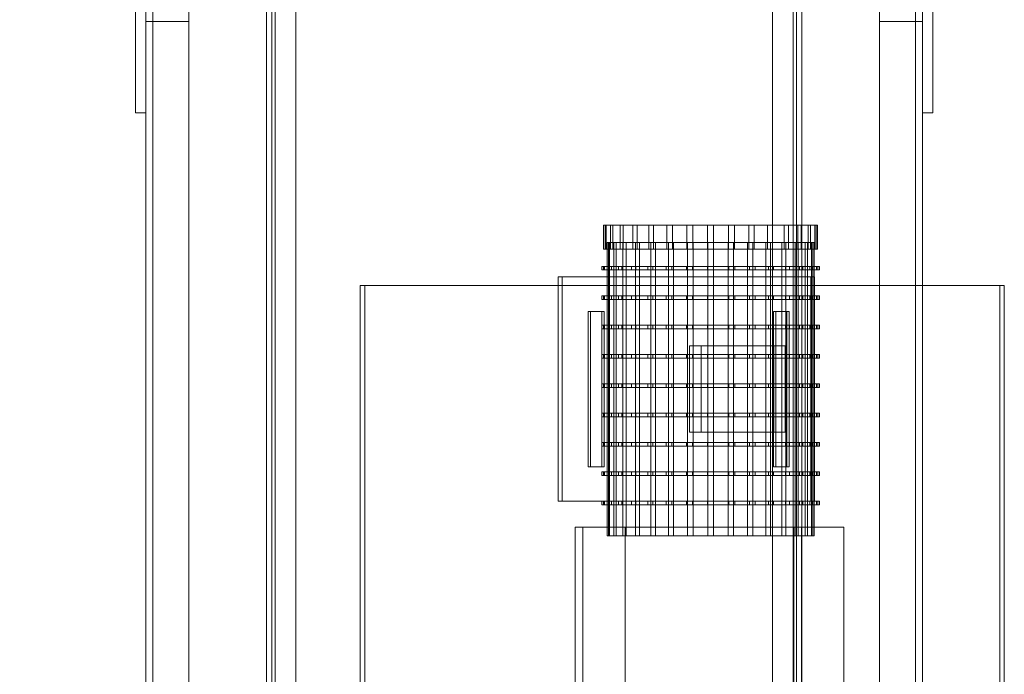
# Model space of a CAD drawing. Header units: millimetres. Extents: x -3490 to 61924, y -72580 to 6847.
# Tile 505 of 656: x 18422 to 18992, y -20380 to -20001. Entities that reach past the tile are written whole.
import ezdxf

# ---------------------------------------------------------------- set-up
doc = ezdxf.new("R2010")
doc.units = ezdxf.units.MM
for name, color, linetype, lineweight in [('COTAS_P', 1, 'Continuous', 0), ('superior_C10', 7, 'Continuous', 0), ('superior_C11', 7, 'Continuous', 0)]:
    doc.layers.add(name, color=color, linetype=linetype, lineweight=lineweight)
doc.dimstyles.new('R19_100', dxfattribs={"dimtxt": 250, "dimasz": 150, "dimexe": 150, "dimexo": 80, "dimgap": 100, "dimtad": 1, "dimtih": 1, "dimtoh": 1, "dimdsep": 46, "dimcen": 0.09, "dimadec": 0, "dimazin": 0, "dimtfac": 1, "dimtdec": 4, "dimtofl": 0, "dimtmove": 0, "dimatfit": 3, "dimfxl": 1, "dimtolj": 1, "dimtzin": 0, "dimarcsym": 0})

# ---------------------------------------------------------------- blocks, each defined once
blk = doc.blocks.new('DIM_R29_39')
at = {"layer": 'COTAS_P'}
for p, q in [((17820, -18060), (17775, -18210)), ((18720, -18060), (17820, -18060)), ((17820, -21300), (17820, -18060)), ((17820, -18060), (17865, -18210)), ((17820, -21300), (17775, -21150)), ((17820, -21300), (17865, -21150)), ((18720, -21300), (17820, -21300))]:
    blk.add_line(p, q, dxfattribs=at)
blk.add_text('3240 P', height=250, rotation=90, dxfattribs=at).set_placement((17720, -19680))

msp = doc.modelspace()

# ---------------------------------------------------------------- linework, layer by layer
at = {"layer": 'superior_C10'}
for p, q in [((18760.247, -20120), (18761.101, -20120)), ((18761.774, -20120), (18760.247, -20120)), ((18760.247, -20120), (18760.247, -20134)), ((18761.101, -20120), (18764.305, -20120)), ((18761.101, -20120), (18761.101, -20134)), ((18765.624, -20120), (18761.774, -20120)), ((18761.774, -20134), (18761.774, -20120)), ((18764.305, -20120), (18769.734, -20120)), ((18764.305, -20120), (18764.305, -20134)), ((18771.649, -20120), (18765.624, -20120)), ((18765.624, -20120), (18765.624, -20134)), ((18769.734, -20120), (18777.181, -20120)), ((18769.734, -20120), (18769.734, -20134)), ((18779.617, -20120), (18771.649, -20120)), ((18771.649, -20120), (18771.649, -20134)), ((18777.181, -20120), (18786.358, -20120)), ((18777.181, -20120), (18777.181, -20134)), ((18789.223, -20120), (18779.617, -20120)), ((18779.617, -20120), (18779.617, -20134)), ((18786.358, -20120), (18796.914, -20120)), ((18786.358, -20120), (18786.358, -20134)), ((18800.097, -20120), (18789.223, -20120)), ((18789.223, -20120), (18789.223, -20134)), ((18796.914, -20120), (18808.442, -20120)), ((18796.914, -20120), (18796.914, -20134)), ((18811.822, -20120), (18800.097, -20120)), ((18800.097, -20120), (18800.097, -20134)), ((18808.442, -20120), (18820.5, -20120)), ((18808.442, -20120), (18808.442, -20134)), ((18823.946, -20120), (18811.822, -20120)), ((18811.822, -20120), (18811.822, -20134)), ((18820.5, -20120), (18832.624, -20120)), ((18820.5, -20120), (18820.5, -20134)), ((18836.003, -20120), (18823.946, -20120)), ((18823.946, -20120), (18823.946, -20134)), ((18832.624, -20120), (18844.348, -20120)), ((18832.624, -20120), (18832.624, -20134)), ((18847.532, -20120), (18836.003, -20120)), ((18836.003, -20120), (18836.003, -20134)), ((18844.348, -20120), (18855.222, -20120)), ((18844.348, -20120), (18844.348, -20134)), ((18858.087, -20120), (18847.532, -20120)), ((18847.532, -20120), (18847.532, -20134)), ((18855.222, -20120), (18864.828, -20120)), ((18855.222, -20120), (18855.222, -20134)), ((18867.265, -20120), (18858.087, -20120)), ((18858.087, -20120), (18858.087, -20134)), ((18864.828, -20120), (18872.797, -20120)), ((18864.828, -20120), (18864.828, -20134)), ((18874.711, -20120), (18867.265, -20120)), ((18867.265, -20120), (18867.265, -20134)), ((18872.797, -20120), (18878.822, -20120)), ((18872.797, -20120), (18872.797, -20134)), ((18880.14, -20120), (18874.711, -20120)), ((18874.711, -20120), (18874.711, -20134)), ((18878.822, -20120), (18882.672, -20120)), ((18878.822, -20120), (18878.822, -20134)), ((18883.344, -20120), (18880.14, -20120)), ((18880.14, -20120), (18880.14, -20134)), ((18882.672, -20120), (18884.199, -20120)), ((18882.672, -20120), (18882.672, -20134)), ((18884.199, -20120), (18883.344, -20120)), ((18883.344, -20120), (18883.344, -20134)), ((18884.199, -20120), (18884.199, -20134)), ((18761.101, -20134), (18760.247, -20134)), ((18760.247, -20134), (18761.774, -20134)), ((18764.305, -20134), (18761.101, -20134)), ((18761.774, -20134), (18765.624, -20134)), ((18762.246, -20130), (18763.073, -20130)), ((18763.724, -20130), (18762.246, -20130)), ((18762.246, -20130), (18762.246, -20300)), ((18763.073, -20130), (18766.173, -20130)), ((18763.073, -20130), (18763.073, -20300)), ((18767.449, -20130), (18763.724, -20130)), ((18763.724, -20300), (18763.724, -20130)), ((18769.734, -20134), (18764.305, -20134)), ((18765.624, -20134), (18771.649, -20134)), ((18766.173, -20130), (18771.427, -20130)), ((18766.173, -20130), (18766.173, -20300)), ((18773.28, -20130), (18767.449, -20130)), ((18767.449, -20130), (18767.449, -20300)), ((18777.181, -20134), (18769.734, -20134)), ((18771.427, -20130), (18778.634, -20130)), ((18771.427, -20130), (18771.427, -20300)), ((18771.649, -20134), (18779.617, -20134)), ((18780.992, -20130), (18773.28, -20130)), ((18773.28, -20130), (18773.28, -20300)), ((18786.358, -20134), (18777.181, -20134)), ((18778.634, -20130), (18787.515, -20130)), ((18778.634, -20130), (18778.634, -20300)), ((18779.617, -20134), (18789.223, -20134)), ((18790.288, -20130), (18780.992, -20130)), ((18780.992, -20130), (18780.992, -20300)), ((18796.914, -20134), (18786.358, -20134)), ((18787.515, -20130), (18797.73, -20130)), ((18787.515, -20130), (18787.515, -20300)), ((18789.223, -20134), (18800.097, -20134)), ((18800.811, -20130), (18790.288, -20130)), ((18790.288, -20130), (18790.288, -20300)), ((18808.442, -20134), (18796.914, -20134)), ((18797.73, -20130), (18808.886, -20130)), ((18797.73, -20130), (18797.73, -20300)), ((18800.097, -20134), (18811.822, -20134)), ((18812.157, -20130), (18800.811, -20130)), ((18800.811, -20130), (18800.811, -20300)), ((18820.5, -20134), (18808.442, -20134)), ((18808.886, -20130), (18820.555, -20130)), ((18808.886, -20130), (18808.886, -20300)), ((18811.822, -20134), (18823.946, -20134)), ((18823.89, -20130), (18812.157, -20130)), ((18812.157, -20130), (18812.157, -20300)), ((18832.624, -20134), (18820.5, -20134)), ((18820.555, -20130), (18832.288, -20130)), ((18820.555, -20130), (18820.555, -20300)), ((18835.559, -20130), (18823.89, -20130)), ((18823.89, -20130), (18823.89, -20300)), ((18823.946, -20134), (18836.003, -20134)), ((18832.288, -20130), (18843.634, -20130)), ((18832.288, -20130), (18832.288, -20300)), ((18844.348, -20134), (18832.624, -20134)), ((18846.715, -20130), (18835.559, -20130)), ((18835.559, -20130), (18835.559, -20300)), ((18836.003, -20134), (18847.532, -20134)), ((18843.634, -20130), (18854.158, -20130)), ((18843.634, -20130), (18843.634, -20300)), ((18855.222, -20134), (18844.348, -20134)), ((18856.93, -20130), (18846.715, -20130)), ((18846.715, -20130), (18846.715, -20300)), ((18847.532, -20134), (18858.087, -20134)), ((18854.158, -20130), (18863.454, -20130)), ((18854.158, -20130), (18854.158, -20300)), ((18864.828, -20134), (18855.222, -20134)), ((18865.812, -20130), (18856.93, -20130)), ((18856.93, -20130), (18856.93, -20300)), ((18858.087, -20134), (18867.265, -20134)), ((18863.454, -20130), (18871.165, -20130)), ((18863.454, -20130), (18863.454, -20300)), ((18872.797, -20134), (18864.828, -20134)), ((18873.018, -20130), (18865.812, -20130)), ((18865.812, -20130), (18865.812, -20300)), ((18867.265, -20134), (18874.711, -20134)), ((18871.165, -20130), (18876.996, -20130)), ((18871.165, -20130), (18871.165, -20300)), ((18878.822, -20134), (18872.797, -20134)), ((18878.272, -20130), (18873.018, -20130)), ((18873.018, -20130), (18873.018, -20300)), ((18874.711, -20134), (18880.14, -20134)), ((18876.996, -20130), (18880.722, -20130)), ((18876.996, -20130), (18876.996, -20300)), ((18881.372, -20130), (18878.272, -20130)), ((18878.272, -20130), (18878.272, -20300)), ((18882.672, -20134), (18878.822, -20134)), ((18880.14, -20134), (18883.344, -20134)), ((18880.722, -20130), (18882.2, -20130)), ((18880.722, -20130), (18880.722, -20300)), ((18882.2, -20130), (18881.372, -20130)), ((18881.372, -20130), (18881.372, -20300)), ((18882.2, -20130), (18882.2, -20300)), ((18884.199, -20134), (18882.672, -20134)), ((18883.344, -20134), (18884.199, -20134)), ((18759.247, -20144), (18760.116, -20144)), ((18760.799, -20144), (18759.247, -20144)), ((18759.247, -20144), (18759.247, -20146)), ((18760.116, -20146), (18759.247, -20146)), ((18759.247, -20146), (18760.799, -20146)), ((18760.116, -20144), (18763.371, -20144)), ((18760.116, -20144), (18760.116, -20146)), ((18763.371, -20146), (18760.116, -20146)), ((18764.711, -20144), (18760.799, -20144)), ((18760.799, -20146), (18760.799, -20144)), ((18760.799, -20146), (18764.711, -20146)), ((18763.371, -20144), (18768.888, -20144)), ((18763.371, -20144), (18763.371, -20146)), ((18768.888, -20146), (18763.371, -20146)), ((18770.833, -20144), (18764.711, -20144)), ((18764.711, -20144), (18764.711, -20146)), ((18764.711, -20146), (18770.833, -20146)), ((18768.888, -20144), (18776.454, -20144)), ((18768.888, -20144), (18768.888, -20146)), ((18776.454, -20146), (18768.888, -20146)), ((18778.93, -20144), (18770.833, -20144)), ((18770.833, -20144), (18770.833, -20146)), ((18770.833, -20146), (18778.93, -20146)), ((18776.454, -20144), (18785.78, -20144)), ((18776.454, -20144), (18776.454, -20146)), ((18785.78, -20146), (18776.454, -20146)), ((18788.691, -20144), (18778.93, -20144)), ((18778.93, -20144), (18778.93, -20146)), ((18778.93, -20146), (18788.691, -20146)), ((18785.78, -20144), (18796.505, -20144)), ((18785.78, -20144), (18785.78, -20146)), ((18796.505, -20146), (18785.78, -20146)), ((18799.74, -20144), (18788.691, -20144)), ((18788.691, -20144), (18788.691, -20146)), ((18788.691, -20146), (18799.74, -20146)), ((18796.505, -20144), (18808.22, -20144)), ((18796.505, -20144), (18796.505, -20146)), ((18808.22, -20146), (18796.505, -20146)), ((18811.654, -20144), (18799.74, -20144)), ((18799.74, -20144), (18799.74, -20146)), ((18799.74, -20146), (18811.654, -20146)), ((18808.22, -20144), (18820.472, -20144)), ((18808.22, -20144), (18808.22, -20146)), ((18820.472, -20146), (18808.22, -20146)), ((18823.973, -20144), (18811.654, -20144)), ((18811.654, -20144), (18811.654, -20146)), ((18811.654, -20146), (18823.973, -20146)), ((18820.472, -20144), (18832.792, -20144)), ((18820.472, -20144), (18820.472, -20146)), ((18832.792, -20146), (18820.472, -20146)), ((18836.226, -20144), (18823.973, -20144)), ((18823.973, -20144), (18823.973, -20146)), ((18823.973, -20146), (18836.226, -20146)), ((18832.792, -20144), (18844.705, -20144)), ((18832.792, -20144), (18832.792, -20146)), ((18844.705, -20146), (18832.792, -20146)), ((18847.94, -20144), (18836.226, -20144)), ((18836.226, -20144), (18836.226, -20146)), ((18836.226, -20146), (18847.94, -20146)), ((18844.705, -20144), (18855.754, -20144)), ((18844.705, -20144), (18844.705, -20146)), ((18855.754, -20146), (18844.705, -20146)), ((18858.666, -20144), (18847.94, -20144)), ((18847.94, -20144), (18847.94, -20146)), ((18847.94, -20146), (18858.666, -20146)), ((18855.754, -20144), (18865.515, -20144)), ((18855.754, -20144), (18855.754, -20146)), ((18865.515, -20146), (18855.754, -20146)), ((18867.991, -20144), (18858.666, -20144)), ((18858.666, -20144), (18858.666, -20146)), ((18858.666, -20146), (18867.991, -20146)), ((18865.515, -20144), (18873.612, -20144)), ((18865.515, -20144), (18865.515, -20146)), ((18873.612, -20146), (18865.515, -20146)), ((18875.558, -20144), (18867.991, -20144)), ((18867.991, -20144), (18867.991, -20146)), ((18867.991, -20146), (18875.558, -20146)), ((18873.612, -20144), (18879.735, -20144)), ((18873.612, -20144), (18873.612, -20146)), ((18879.735, -20146), (18873.612, -20146)), ((18881.075, -20144), (18875.558, -20144)), ((18875.558, -20144), (18875.558, -20146)), ((18875.558, -20146), (18881.075, -20146)), ((18879.735, -20144), (18883.647, -20144)), ((18879.735, -20144), (18879.735, -20146)), ((18883.647, -20146), (18879.735, -20146)), ((18884.33, -20144), (18881.075, -20144)), ((18881.075, -20144), (18881.075, -20146)), ((18881.075, -20146), (18884.33, -20146)), ((18883.647, -20144), (18885.198, -20144)), ((18883.647, -20144), (18883.647, -20146)), ((18885.198, -20146), (18883.647, -20146)), ((18885.198, -20144), (18884.33, -20144)), ((18884.33, -20144), (18884.33, -20146)), ((18884.33, -20146), (18885.198, -20146)), ((18885.198, -20144), (18885.198, -20146)), ((18733.984, -20280), (18733.984, -20150)), ((18733.984, -20150), (18880.232, -20150)), ((18733.984, -20150), (18736.207, -20150)), ((18882.455, -20150), (18736.207, -20150)), ((18736.207, -20150), (18736.207, -20280)), ((18880.232, -20150), (18880.232, -20280)), ((18882.455, -20150), (18880.232, -20150)), ((18882.455, -20280), (18882.455, -20150)), ((18619.194, -20485), (18619.194, -20155)), ((18619.194, -20155), (18989.688, -20155)), ((18619.194, -20155), (18621.861, -20155)), ((18992.355, -20155), (18621.861, -20155)), ((18621.861, -20155), (18621.861, -20485)), ((18989.688, -20155), (18989.688, -20485)), ((18992.355, -20155), (18989.688, -20155)), ((18992.355, -20485), (18992.355, -20155)), ((18759.247, -20161), (18760.116, -20161)), ((18760.799, -20161), (18759.247, -20161)), ((18759.247, -20161), (18759.247, -20163)), ((18760.116, -20163), (18759.247, -20163)), ((18759.247, -20163), (18760.799, -20163)), ((18760.116, -20161), (18763.371, -20161)), ((18760.116, -20161), (18760.116, -20163)), ((18763.371, -20163), (18760.116, -20163)), ((18764.711, -20161), (18760.799, -20161)), ((18760.799, -20163), (18760.799, -20161)), ((18760.799, -20163), (18764.711, -20163)), ((18763.371, -20161), (18768.888, -20161)), ((18763.371, -20161), (18763.371, -20163)), ((18768.888, -20163), (18763.371, -20163)), ((18770.833, -20161), (18764.711, -20161)), ((18764.711, -20161), (18764.711, -20163)), ((18764.711, -20163), (18770.833, -20163)), ((18768.888, -20161), (18776.454, -20161)), ((18768.888, -20161), (18768.888, -20163)), ((18776.454, -20163), (18768.888, -20163)), ((18778.93, -20161), (18770.833, -20161)), ((18770.833, -20161), (18770.833, -20163)), ((18770.833, -20163), (18778.93, -20163)), ((18776.454, -20161), (18785.78, -20161)), ((18776.454, -20161), (18776.454, -20163)), ((18785.78, -20163), (18776.454, -20163)), ((18788.691, -20161), (18778.93, -20161)), ((18778.93, -20161), (18778.93, -20163)), ((18778.93, -20163), (18788.691, -20163)), ((18785.78, -20161), (18796.505, -20161)), ((18785.78, -20161), (18785.78, -20163)), ((18796.505, -20163), (18785.78, -20163)), ((18799.74, -20161), (18788.691, -20161)), ((18788.691, -20161), (18788.691, -20163)), ((18788.691, -20163), (18799.74, -20163)), ((18796.505, -20161), (18808.22, -20161)), ((18796.505, -20161), (18796.505, -20163)), ((18808.22, -20163), (18796.505, -20163)), ((18811.654, -20161), (18799.74, -20161)), ((18799.74, -20161), (18799.74, -20163)), ((18799.74, -20163), (18811.654, -20163)), ((18808.22, -20161), (18820.472, -20161)), ((18808.22, -20161), (18808.22, -20163)), ((18820.472, -20163), (18808.22, -20163)), ((18823.973, -20161), (18811.654, -20161)), ((18811.654, -20161), (18811.654, -20163)), ((18811.654, -20163), (18823.973, -20163)), ((18820.472, -20161), (18832.792, -20161)), ((18820.472, -20161), (18820.472, -20163)), ((18832.792, -20163), (18820.472, -20163)), ((18836.226, -20161), (18823.973, -20161)), ((18823.973, -20161), (18823.973, -20163)), ((18823.973, -20163), (18836.226, -20163)), ((18832.792, -20161), (18844.705, -20161)), ((18832.792, -20161), (18832.792, -20163)), ((18844.705, -20163), (18832.792, -20163)), ((18847.94, -20161), (18836.226, -20161)), ((18836.226, -20161), (18836.226, -20163)), ((18836.226, -20163), (18847.94, -20163)), ((18844.705, -20161), (18855.754, -20161)), ((18844.705, -20161), (18844.705, -20163)), ((18855.754, -20163), (18844.705, -20163)), ((18858.666, -20161), (18847.94, -20161)), ((18847.94, -20161), (18847.94, -20163)), ((18847.94, -20163), (18858.666, -20163)), ((18855.754, -20161), (18865.515, -20161)), ((18855.754, -20161), (18855.754, -20163)), ((18865.515, -20163), (18855.754, -20163)), ((18867.991, -20161), (18858.666, -20161)), ((18858.666, -20161), (18858.666, -20163)), ((18858.666, -20163), (18867.991, -20163)), ((18865.515, -20161), (18873.612, -20161)), ((18865.515, -20161), (18865.515, -20163)), ((18873.612, -20163), (18865.515, -20163)), ((18875.558, -20161), (18867.991, -20161)), ((18867.991, -20161), (18867.991, -20163)), ((18867.991, -20163), (18875.558, -20163)), ((18873.612, -20161), (18879.735, -20161)), ((18873.612, -20161), (18873.612, -20163)), ((18879.735, -20163), (18873.612, -20163)), ((18881.075, -20161), (18875.558, -20161)), ((18875.558, -20161), (18875.558, -20163)), ((18875.558, -20163), (18881.075, -20163)), ((18879.735, -20161), (18883.647, -20161)), ((18879.735, -20161), (18879.735, -20163)), ((18883.647, -20163), (18879.735, -20163)), ((18884.33, -20161), (18881.075, -20161)), ((18881.075, -20161), (18881.075, -20163)), ((18881.075, -20163), (18884.33, -20163)), ((18883.647, -20161), (18885.198, -20161)), ((18883.647, -20161), (18883.647, -20163)), ((18885.198, -20163), (18883.647, -20163)), ((18885.198, -20161), (18884.33, -20161)), ((18884.33, -20161), (18884.33, -20163)), ((18884.33, -20163), (18885.198, -20163)), ((18885.198, -20161), (18885.198, -20163)), ((18751.362, -20260), (18751.362, -20170)), ((18751.362, -20170), (18759.162, -20170)), ((18751.362, -20170), (18752.696, -20170)), ((18760.496, -20170), (18752.696, -20170)), ((18752.696, -20170), (18752.696, -20260)), ((18759.162, -20170), (18759.162, -20260)), ((18760.496, -20170), (18759.162, -20170)), ((18760.496, -20260), (18760.496, -20170)), ((18858.611, -20260), (18858.611, -20170)), ((18858.611, -20170), (18866.411, -20170)), ((18858.611, -20170), (18859.944, -20170)), ((18867.744, -20170), (18859.944, -20170)), ((18859.944, -20170), (18859.944, -20260)), ((18866.411, -20170), (18866.411, -20260)), ((18867.744, -20170), (18866.411, -20170)), ((18867.744, -20260), (18867.744, -20170)), ((18759.247, -20178), (18760.116, -20178)), ((18760.799, -20178), (18759.247, -20178)), ((18759.247, -20178), (18759.247, -20180)), ((18760.116, -20180), (18759.247, -20180)), ((18759.247, -20180), (18760.799, -20180)), ((18760.116, -20178), (18763.371, -20178)), ((18760.116, -20178), (18760.116, -20180)), ((18763.371, -20180), (18760.116, -20180)), ((18764.711, -20178), (18760.799, -20178)), ((18760.799, -20180), (18760.799, -20178)), ((18760.799, -20180), (18764.711, -20180)), ((18763.371, -20178), (18768.888, -20178)), ((18763.371, -20178), (18763.371, -20180)), ((18768.888, -20180), (18763.371, -20180)), ((18770.833, -20178), (18764.711, -20178)), ((18764.711, -20178), (18764.711, -20180)), ((18764.711, -20180), (18770.833, -20180)), ((18768.888, -20178), (18776.454, -20178)), ((18768.888, -20178), (18768.888, -20180)), ((18776.454, -20180), (18768.888, -20180)), ((18778.93, -20178), (18770.833, -20178)), ((18770.833, -20178), (18770.833, -20180)), ((18770.833, -20180), (18778.93, -20180)), ((18776.454, -20178), (18785.78, -20178)), ((18776.454, -20178), (18776.454, -20180)), ((18785.78, -20180), (18776.454, -20180)), ((18788.691, -20178), (18778.93, -20178)), ((18778.93, -20178), (18778.93, -20180)), ((18778.93, -20180), (18788.691, -20180)), ((18785.78, -20178), (18796.505, -20178)), ((18785.78, -20178), (18785.78, -20180)), ((18796.505, -20180), (18785.78, -20180)), ((18799.74, -20178), (18788.691, -20178)), ((18788.691, -20178), (18788.691, -20180)), ((18788.691, -20180), (18799.74, -20180)), ((18796.505, -20178), (18808.22, -20178)), ((18796.505, -20178), (18796.505, -20180)), ((18808.22, -20180), (18796.505, -20180)), ((18811.654, -20178), (18799.74, -20178)), ((18799.74, -20178), (18799.74, -20180)), ((18799.74, -20180), (18811.654, -20180)), ((18808.22, -20178), (18820.472, -20178)), ((18808.22, -20178), (18808.22, -20180)), ((18820.472, -20180), (18808.22, -20180)), ((18823.973, -20178), (18811.654, -20178)), ((18811.654, -20178), (18811.654, -20180)), ((18811.654, -20180), (18823.973, -20180)), ((18820.472, -20178), (18832.792, -20178)), ((18820.472, -20178), (18820.472, -20180)), ((18832.792, -20180), (18820.472, -20180)), ((18836.226, -20178), (18823.973, -20178)), ((18823.973, -20178), (18823.973, -20180)), ((18823.973, -20180), (18836.226, -20180)), ((18832.792, -20178), (18844.705, -20178)), ((18832.792, -20178), (18832.792, -20180)), ((18844.705, -20180), (18832.792, -20180)), ((18847.94, -20178), (18836.226, -20178)), ((18836.226, -20178), (18836.226, -20180)), ((18836.226, -20180), (18847.94, -20180)), ((18844.705, -20178), (18855.754, -20178)), ((18844.705, -20178), (18844.705, -20180)), ((18855.754, -20180), (18844.705, -20180)), ((18858.666, -20178), (18847.94, -20178)), ((18847.94, -20178), (18847.94, -20180)), ((18847.94, -20180), (18858.666, -20180)), ((18855.754, -20178), (18865.515, -20178)), ((18855.754, -20178), (18855.754, -20180)), ((18865.515, -20180), (18855.754, -20180)), ((18867.991, -20178), (18858.666, -20178)), ((18858.666, -20178), (18858.666, -20180)), ((18858.666, -20180), (18867.991, -20180)), ((18865.515, -20178), (18873.612, -20178)), ((18865.515, -20178), (18865.515, -20180)), ((18873.612, -20180), (18865.515, -20180)), ((18875.558, -20178), (18867.991, -20178)), ((18867.991, -20178), (18867.991, -20180)), ((18867.991, -20180), (18875.558, -20180)), ((18873.612, -20178), (18879.735, -20178)), ((18873.612, -20178), (18873.612, -20180)), ((18879.735, -20180), (18873.612, -20180)), ((18881.075, -20178), (18875.558, -20178)), ((18875.558, -20178), (18875.558, -20180)), ((18875.558, -20180), (18881.075, -20180)), ((18879.735, -20178), (18883.647, -20178)), ((18879.735, -20178), (18879.735, -20180)), ((18883.647, -20180), (18879.735, -20180)), ((18884.33, -20178), (18881.075, -20178)), ((18881.075, -20178), (18881.075, -20180)), ((18881.075, -20180), (18884.33, -20180)), ((18883.647, -20178), (18885.198, -20178)), ((18883.647, -20178), (18883.647, -20180)), ((18885.198, -20180), (18883.647, -20180)), ((18885.198, -20178), (18884.33, -20178)), ((18884.33, -20178), (18884.33, -20180)), ((18884.33, -20180), (18885.198, -20180)), ((18885.198, -20178), (18885.198, -20180)), ((18810.073, -20240), (18810.073, -20190)), ((18810.073, -20190), (18858.822, -20190)), ((18810.073, -20190), (18816.741, -20190)), ((18865.49, -20190), (18816.741, -20190)), ((18816.741, -20190), (18816.741, -20240)), ((18858.822, -20190), (18858.822, -20240)), ((18865.49, -20190), (18858.822, -20190)), ((18865.49, -20240), (18865.49, -20190)), ((18759.247, -20195), (18760.116, -20195)), ((18760.799, -20195), (18759.247, -20195)), ((18759.247, -20195), (18759.247, -20197)), ((18760.116, -20197), (18759.247, -20197)), ((18759.247, -20197), (18760.799, -20197)), ((18760.116, -20195), (18763.371, -20195)), ((18760.116, -20195), (18760.116, -20197)), ((18763.371, -20197), (18760.116, -20197)), ((18764.711, -20195), (18760.799, -20195)), ((18760.799, -20197), (18760.799, -20195)), ((18760.799, -20197), (18764.711, -20197)), ((18763.371, -20195), (18768.888, -20195)), ((18763.371, -20195), (18763.371, -20197)), ((18768.888, -20197), (18763.371, -20197)), ((18770.833, -20195), (18764.711, -20195)), ((18764.711, -20195), (18764.711, -20197)), ((18764.711, -20197), (18770.833, -20197)), ((18768.888, -20195), (18776.454, -20195)), ((18768.888, -20195), (18768.888, -20197)), ((18776.454, -20197), (18768.888, -20197)), ((18778.93, -20195), (18770.833, -20195)), ((18770.833, -20195), (18770.833, -20197)), ((18770.833, -20197), (18778.93, -20197)), ((18776.454, -20195), (18785.78, -20195)), ((18776.454, -20195), (18776.454, -20197)), ((18785.78, -20197), (18776.454, -20197)), ((18788.691, -20195), (18778.93, -20195)), ((18778.93, -20195), (18778.93, -20197)), ((18778.93, -20197), (18788.691, -20197)), ((18785.78, -20195), (18796.505, -20195)), ((18785.78, -20195), (18785.78, -20197)), ((18796.505, -20197), (18785.78, -20197)), ((18799.74, -20195), (18788.691, -20195)), ((18788.691, -20195), (18788.691, -20197)), ((18788.691, -20197), (18799.74, -20197)), ((18796.505, -20195), (18808.22, -20195)), ((18796.505, -20195), (18796.505, -20197)), ((18808.22, -20197), (18796.505, -20197)), ((18811.654, -20195), (18799.74, -20195)), ((18799.74, -20195), (18799.74, -20197)), ((18799.74, -20197), (18811.654, -20197)), ((18808.22, -20195), (18820.472, -20195)), ((18808.22, -20195), (18808.22, -20197)), ((18820.472, -20197), (18808.22, -20197)), ((18823.973, -20195), (18811.654, -20195)), ((18811.654, -20195), (18811.654, -20197)), ((18811.654, -20197), (18823.973, -20197)), ((18820.472, -20195), (18832.792, -20195)), ((18820.472, -20195), (18820.472, -20197)), ((18832.792, -20197), (18820.472, -20197)), ((18836.226, -20195), (18823.973, -20195)), ((18823.973, -20195), (18823.973, -20197)), ((18823.973, -20197), (18836.226, -20197)), ((18832.792, -20195), (18844.705, -20195)), ((18832.792, -20195), (18832.792, -20197)), ((18844.705, -20197), (18832.792, -20197)), ((18847.94, -20195), (18836.226, -20195)), ((18836.226, -20195), (18836.226, -20197)), ((18836.226, -20197), (18847.94, -20197)), ((18844.705, -20195), (18855.754, -20195)), ((18844.705, -20195), (18844.705, -20197)), ((18855.754, -20197), (18844.705, -20197)), ((18858.666, -20195), (18847.94, -20195)), ((18847.94, -20195), (18847.94, -20197)), ((18847.94, -20197), (18858.666, -20197)), ((18855.754, -20195), (18865.515, -20195)), ((18855.754, -20195), (18855.754, -20197)), ((18865.515, -20197), (18855.754, -20197)), ((18867.991, -20195), (18858.666, -20195)), ((18858.666, -20195), (18858.666, -20197)), ((18858.666, -20197), (18867.991, -20197)), ((18865.515, -20195), (18873.612, -20195)), ((18865.515, -20195), (18865.515, -20197)), ((18873.612, -20197), (18865.515, -20197)), ((18875.558, -20195), (18867.991, -20195)), ((18867.991, -20195), (18867.991, -20197)), ((18867.991, -20197), (18875.558, -20197)), ((18873.612, -20195), (18879.735, -20195)), ((18873.612, -20195), (18873.612, -20197)), ((18879.735, -20197), (18873.612, -20197)), ((18881.075, -20195), (18875.558, -20195)), ((18875.558, -20195), (18875.558, -20197)), ((18875.558, -20197), (18881.075, -20197)), ((18879.735, -20195), (18883.647, -20195)), ((18879.735, -20195), (18879.735, -20197)), ((18883.647, -20197), (18879.735, -20197)), ((18884.33, -20195), (18881.075, -20195)), ((18881.075, -20195), (18881.075, -20197)), ((18881.075, -20197), (18884.33, -20197)), ((18883.647, -20195), (18885.198, -20195)), ((18883.647, -20195), (18883.647, -20197)), ((18885.198, -20197), (18883.647, -20197)), ((18885.198, -20195), (18884.33, -20195)), ((18884.33, -20195), (18884.33, -20197)), ((18884.33, -20197), (18885.198, -20197)), ((18885.198, -20195), (18885.198, -20197)), ((18759.247, -20212), (18760.116, -20212)), ((18760.799, -20212), (18759.247, -20212)), ((18759.247, -20212), (18759.247, -20214)), ((18760.116, -20214), (18759.247, -20214)), ((18759.247, -20214), (18760.799, -20214)), ((18760.116, -20212), (18763.371, -20212)), ((18760.116, -20212), (18760.116, -20214)), ((18763.371, -20214), (18760.116, -20214)), ((18764.711, -20212), (18760.799, -20212)), ((18760.799, -20214), (18760.799, -20212)), ((18760.799, -20214), (18764.711, -20214)), ((18763.371, -20212), (18768.888, -20212)), ((18763.371, -20212), (18763.371, -20214)), ((18768.888, -20214), (18763.371, -20214)), ((18770.833, -20212), (18764.711, -20212)), ((18764.711, -20212), (18764.711, -20214)), ((18764.711, -20214), (18770.833, -20214)), ((18768.888, -20212), (18776.454, -20212)), ((18768.888, -20212), (18768.888, -20214)), ((18776.454, -20214), (18768.888, -20214)), ((18778.93, -20212), (18770.833, -20212)), ((18770.833, -20212), (18770.833, -20214)), ((18770.833, -20214), (18778.93, -20214)), ((18776.454, -20212), (18785.78, -20212)), ((18776.454, -20212), (18776.454, -20214)), ((18785.78, -20214), (18776.454, -20214)), ((18788.691, -20212), (18778.93, -20212)), ((18778.93, -20212), (18778.93, -20214)), ((18778.93, -20214), (18788.691, -20214)), ((18785.78, -20212), (18796.505, -20212)), ((18785.78, -20212), (18785.78, -20214)), ((18796.505, -20214), (18785.78, -20214)), ((18799.74, -20212), (18788.691, -20212)), ((18788.691, -20212), (18788.691, -20214)), ((18788.691, -20214), (18799.74, -20214)), ((18796.505, -20212), (18808.22, -20212)), ((18796.505, -20212), (18796.505, -20214)), ((18808.22, -20214), (18796.505, -20214)), ((18811.654, -20212), (18799.74, -20212)), ((18799.74, -20212), (18799.74, -20214)), ((18799.74, -20214), (18811.654, -20214)), ((18808.22, -20212), (18820.472, -20212)), ((18808.22, -20212), (18808.22, -20214)), ((18820.472, -20214), (18808.22, -20214)), ((18823.973, -20212), (18811.654, -20212)), ((18811.654, -20212), (18811.654, -20214)), ((18811.654, -20214), (18823.973, -20214)), ((18820.472, -20212), (18832.792, -20212)), ((18820.472, -20212), (18820.472, -20214)), ((18832.792, -20214), (18820.472, -20214)), ((18836.226, -20212), (18823.973, -20212)), ((18823.973, -20212), (18823.973, -20214)), ((18823.973, -20214), (18836.226, -20214)), ((18832.792, -20212), (18844.705, -20212)), ((18832.792, -20212), (18832.792, -20214)), ((18844.705, -20214), (18832.792, -20214)), ((18847.94, -20212), (18836.226, -20212)), ((18836.226, -20212), (18836.226, -20214)), ((18836.226, -20214), (18847.94, -20214)), ((18844.705, -20212), (18855.754, -20212)), ((18844.705, -20212), (18844.705, -20214)), ((18855.754, -20214), (18844.705, -20214)), ((18858.666, -20212), (18847.94, -20212)), ((18847.94, -20212), (18847.94, -20214)), ((18847.94, -20214), (18858.666, -20214)), ((18855.754, -20212), (18865.515, -20212)), ((18855.754, -20212), (18855.754, -20214)), ((18865.515, -20214), (18855.754, -20214)), ((18867.991, -20212), (18858.666, -20212)), ((18858.666, -20212), (18858.666, -20214)), ((18858.666, -20214), (18867.991, -20214)), ((18865.515, -20212), (18873.612, -20212)), ((18865.515, -20212), (18865.515, -20214)), ((18873.612, -20214), (18865.515, -20214)), ((18875.558, -20212), (18867.991, -20212)), ((18867.991, -20212), (18867.991, -20214)), ((18867.991, -20214), (18875.558, -20214)), ((18873.612, -20212), (18879.735, -20212)), ((18873.612, -20212), (18873.612, -20214)), ((18879.735, -20214), (18873.612, -20214)), ((18881.075, -20212), (18875.558, -20212)), ((18875.558, -20212), (18875.558, -20214)), ((18875.558, -20214), (18881.075, -20214)), ((18879.735, -20212), (18883.647, -20212)), ((18879.735, -20212), (18879.735, -20214)), ((18883.647, -20214), (18879.735, -20214)), ((18884.33, -20212), (18881.075, -20212)), ((18881.075, -20212), (18881.075, -20214)), ((18881.075, -20214), (18884.33, -20214)), ((18883.647, -20212), (18885.198, -20212)), ((18883.647, -20212), (18883.647, -20214)), ((18885.198, -20214), (18883.647, -20214)), ((18885.198, -20212), (18884.33, -20212)), ((18884.33, -20212), (18884.33, -20214)), ((18884.33, -20214), (18885.198, -20214)), ((18885.198, -20212), (18885.198, -20214)), ((18759.247, -20229), (18760.116, -20229)), ((18760.799, -20229), (18759.247, -20229)), ((18759.247, -20229), (18759.247, -20231)), ((18760.116, -20231), (18759.247, -20231)), ((18759.247, -20231), (18760.799, -20231)), ((18760.116, -20229), (18763.371, -20229)), ((18760.116, -20229), (18760.116, -20231)), ((18763.371, -20231), (18760.116, -20231)), ((18764.711, -20229), (18760.799, -20229)), ((18760.799, -20231), (18760.799, -20229)), ((18760.799, -20231), (18764.711, -20231)), ((18763.371, -20229), (18768.888, -20229)), ((18763.371, -20229), (18763.371, -20231)), ((18768.888, -20231), (18763.371, -20231)), ((18770.833, -20229), (18764.711, -20229)), ((18764.711, -20229), (18764.711, -20231)), ((18764.711, -20231), (18770.833, -20231)), ((18768.888, -20229), (18776.454, -20229)), ((18768.888, -20229), (18768.888, -20231)), ((18776.454, -20231), (18768.888, -20231)), ((18778.93, -20229), (18770.833, -20229)), ((18770.833, -20229), (18770.833, -20231)), ((18770.833, -20231), (18778.93, -20231)), ((18776.454, -20229), (18785.78, -20229)), ((18776.454, -20229), (18776.454, -20231)), ((18785.78, -20231), (18776.454, -20231)), ((18788.691, -20229), (18778.93, -20229)), ((18778.93, -20229), (18778.93, -20231)), ((18778.93, -20231), (18788.691, -20231)), ((18785.78, -20229), (18796.505, -20229)), ((18785.78, -20229), (18785.78, -20231)), ((18796.505, -20231), (18785.78, -20231)), ((18799.74, -20229), (18788.691, -20229)), ((18788.691, -20229), (18788.691, -20231)), ((18788.691, -20231), (18799.74, -20231)), ((18796.505, -20229), (18808.22, -20229)), ((18796.505, -20229), (18796.505, -20231)), ((18808.22, -20231), (18796.505, -20231)), ((18811.654, -20229), (18799.74, -20229)), ((18799.74, -20229), (18799.74, -20231)), ((18799.74, -20231), (18811.654, -20231)), ((18808.22, -20229), (18820.472, -20229)), ((18808.22, -20229), (18808.22, -20231)), ((18820.472, -20231), (18808.22, -20231)), ((18823.973, -20229), (18811.654, -20229)), ((18811.654, -20229), (18811.654, -20231)), ((18811.654, -20231), (18823.973, -20231)), ((18820.472, -20229), (18832.792, -20229)), ((18820.472, -20229), (18820.472, -20231)), ((18832.792, -20231), (18820.472, -20231)), ((18836.226, -20229), (18823.973, -20229)), ((18823.973, -20229), (18823.973, -20231)), ((18823.973, -20231), (18836.226, -20231)), ((18832.792, -20229), (18844.705, -20229)), ((18832.792, -20229), (18832.792, -20231)), ((18844.705, -20231), (18832.792, -20231)), ((18847.94, -20229), (18836.226, -20229)), ((18836.226, -20229), (18836.226, -20231)), ((18836.226, -20231), (18847.94, -20231)), ((18844.705, -20229), (18855.754, -20229)), ((18844.705, -20229), (18844.705, -20231)), ((18855.754, -20231), (18844.705, -20231)), ((18858.666, -20229), (18847.94, -20229)), ((18847.94, -20229), (18847.94, -20231)), ((18847.94, -20231), (18858.666, -20231)), ((18855.754, -20229), (18865.515, -20229)), ((18855.754, -20229), (18855.754, -20231)), ((18865.515, -20231), (18855.754, -20231)), ((18867.991, -20229), (18858.666, -20229)), ((18858.666, -20229), (18858.666, -20231)), ((18858.666, -20231), (18867.991, -20231)), ((18865.515, -20229), (18873.612, -20229)), ((18865.515, -20229), (18865.515, -20231)), ((18873.612, -20231), (18865.515, -20231)), ((18875.558, -20229), (18867.991, -20229)), ((18867.991, -20229), (18867.991, -20231)), ((18867.991, -20231), (18875.558, -20231)), ((18873.612, -20229), (18879.735, -20229)), ((18873.612, -20229), (18873.612, -20231)), ((18879.735, -20231), (18873.612, -20231)), ((18881.075, -20229), (18875.558, -20229)), ((18875.558, -20229), (18875.558, -20231)), ((18875.558, -20231), (18881.075, -20231)), ((18879.735, -20229), (18883.647, -20229)), ((18879.735, -20229), (18879.735, -20231)), ((18883.647, -20231), (18879.735, -20231)), ((18884.33, -20229), (18881.075, -20229)), ((18881.075, -20229), (18881.075, -20231)), ((18881.075, -20231), (18884.33, -20231)), ((18883.647, -20229), (18885.198, -20229)), ((18883.647, -20229), (18883.647, -20231)), ((18885.198, -20231), (18883.647, -20231)), ((18885.198, -20229), (18884.33, -20229)), ((18884.33, -20229), (18884.33, -20231)), ((18884.33, -20231), (18885.198, -20231)), ((18885.198, -20229), (18885.198, -20231)), ((18858.822, -20240), (18810.073, -20240)), ((18810.073, -20240), (18816.741, -20240)), ((18816.741, -20240), (18865.49, -20240)), ((18858.822, -20240), (18865.49, -20240)), ((18759.247, -20246), (18760.116, -20246)), ((18760.799, -20246), (18759.247, -20246)), ((18759.247, -20246), (18759.247, -20248)), ((18760.116, -20248), (18759.247, -20248)), ((18759.247, -20248), (18760.799, -20248)), ((18760.116, -20246), (18763.371, -20246)), ((18760.116, -20246), (18760.116, -20248)), ((18763.371, -20248), (18760.116, -20248)), ((18764.711, -20246), (18760.799, -20246)), ((18760.799, -20248), (18760.799, -20246)), ((18760.799, -20248), (18764.711, -20248)), ((18763.371, -20246), (18768.888, -20246)), ((18763.371, -20246), (18763.371, -20248)), ((18768.888, -20248), (18763.371, -20248)), ((18770.833, -20246), (18764.711, -20246)), ((18764.711, -20246), (18764.711, -20248)), ((18764.711, -20248), (18770.833, -20248)), ((18768.888, -20246), (18776.454, -20246)), ((18768.888, -20246), (18768.888, -20248)), ((18776.454, -20248), (18768.888, -20248)), ((18778.93, -20246), (18770.833, -20246)), ((18770.833, -20246), (18770.833, -20248)), ((18770.833, -20248), (18778.93, -20248)), ((18776.454, -20246), (18785.78, -20246)), ((18776.454, -20246), (18776.454, -20248)), ((18785.78, -20248), (18776.454, -20248)), ((18788.691, -20246), (18778.93, -20246)), ((18778.93, -20246), (18778.93, -20248)), ((18778.93, -20248), (18788.691, -20248)), ((18785.78, -20246), (18796.505, -20246)), ((18785.78, -20246), (18785.78, -20248)), ((18796.505, -20248), (18785.78, -20248)), ((18799.74, -20246), (18788.691, -20246)), ((18788.691, -20246), (18788.691, -20248)), ((18788.691, -20248), (18799.74, -20248)), ((18796.505, -20246), (18808.22, -20246)), ((18796.505, -20246), (18796.505, -20248)), ((18808.22, -20248), (18796.505, -20248)), ((18811.654, -20246), (18799.74, -20246)), ((18799.74, -20246), (18799.74, -20248)), ((18799.74, -20248), (18811.654, -20248)), ((18808.22, -20246), (18820.472, -20246)), ((18808.22, -20246), (18808.22, -20248)), ((18820.472, -20248), (18808.22, -20248)), ((18823.973, -20246), (18811.654, -20246)), ((18811.654, -20246), (18811.654, -20248)), ((18811.654, -20248), (18823.973, -20248)), ((18820.472, -20246), (18832.792, -20246)), ((18820.472, -20246), (18820.472, -20248)), ((18832.792, -20248), (18820.472, -20248)), ((18836.226, -20246), (18823.973, -20246)), ((18823.973, -20246), (18823.973, -20248)), ((18823.973, -20248), (18836.226, -20248)), ((18832.792, -20246), (18844.705, -20246)), ((18832.792, -20246), (18832.792, -20248)), ((18844.705, -20248), (18832.792, -20248)), ((18847.94, -20246), (18836.226, -20246)), ((18836.226, -20246), (18836.226, -20248)), ((18836.226, -20248), (18847.94, -20248)), ((18844.705, -20246), (18855.754, -20246)), ((18844.705, -20246), (18844.705, -20248)), ((18855.754, -20248), (18844.705, -20248)), ((18858.666, -20246), (18847.94, -20246)), ((18847.94, -20246), (18847.94, -20248)), ((18847.94, -20248), (18858.666, -20248)), ((18855.754, -20246), (18865.515, -20246)), ((18855.754, -20246), (18855.754, -20248)), ((18865.515, -20248), (18855.754, -20248)), ((18867.991, -20246), (18858.666, -20246)), ((18858.666, -20246), (18858.666, -20248)), ((18858.666, -20248), (18867.991, -20248)), ((18865.515, -20246), (18873.612, -20246)), ((18865.515, -20246), (18865.515, -20248)), ((18873.612, -20248), (18865.515, -20248)), ((18875.558, -20246), (18867.991, -20246)), ((18867.991, -20246), (18867.991, -20248)), ((18867.991, -20248), (18875.558, -20248)), ((18873.612, -20246), (18879.735, -20246)), ((18873.612, -20246), (18873.612, -20248)), ((18879.735, -20248), (18873.612, -20248)), ((18881.075, -20246), (18875.558, -20246)), ((18875.558, -20246), (18875.558, -20248)), ((18875.558, -20248), (18881.075, -20248)), ((18879.735, -20246), (18883.647, -20246)), ((18879.735, -20246), (18879.735, -20248)), ((18883.647, -20248), (18879.735, -20248)), ((18884.33, -20246), (18881.075, -20246)), ((18881.075, -20246), (18881.075, -20248)), ((18881.075, -20248), (18884.33, -20248)), ((18883.647, -20246), (18885.198, -20246)), ((18883.647, -20246), (18883.647, -20248)), ((18885.198, -20248), (18883.647, -20248)), ((18885.198, -20246), (18884.33, -20246)), ((18884.33, -20246), (18884.33, -20248)), ((18884.33, -20248), (18885.198, -20248)), ((18885.198, -20246), (18885.198, -20248)), ((18759.162, -20260), (18751.362, -20260)), ((18751.362, -20260), (18752.696, -20260)), ((18752.696, -20260), (18760.496, -20260)), ((18759.162, -20260), (18760.496, -20260)), ((18866.411, -20260), (18858.611, -20260)), ((18858.611, -20260), (18859.944, -20260)), ((18859.944, -20260), (18867.744, -20260)), ((18866.411, -20260), (18867.744, -20260)), ((18759.247, -20263), (18760.116, -20263)), ((18760.799, -20263), (18759.247, -20263)), ((18759.247, -20263), (18759.247, -20265)), ((18760.116, -20265), (18759.247, -20265)), ((18759.247, -20265), (18760.799, -20265)), ((18760.116, -20263), (18763.371, -20263)), ((18760.116, -20263), (18760.116, -20265)), ((18763.371, -20265), (18760.116, -20265)), ((18764.711, -20263), (18760.799, -20263)), ((18760.799, -20265), (18760.799, -20263)), ((18760.799, -20265), (18764.711, -20265)), ((18763.371, -20263), (18768.888, -20263)), ((18763.371, -20263), (18763.371, -20265)), ((18768.888, -20265), (18763.371, -20265)), ((18770.833, -20263), (18764.711, -20263)), ((18764.711, -20263), (18764.711, -20265)), ((18764.711, -20265), (18770.833, -20265)), ((18768.888, -20263), (18776.454, -20263)), ((18768.888, -20263), (18768.888, -20265)), ((18776.454, -20265), (18768.888, -20265)), ((18778.93, -20263), (18770.833, -20263)), ((18770.833, -20263), (18770.833, -20265)), ((18770.833, -20265), (18778.93, -20265)), ((18776.454, -20263), (18785.78, -20263)), ((18776.454, -20263), (18776.454, -20265)), ((18785.78, -20265), (18776.454, -20265)), ((18788.691, -20263), (18778.93, -20263)), ((18778.93, -20263), (18778.93, -20265)), ((18778.93, -20265), (18788.691, -20265)), ((18785.78, -20263), (18796.505, -20263)), ((18785.78, -20263), (18785.78, -20265)), ((18796.505, -20265), (18785.78, -20265)), ((18799.74, -20263), (18788.691, -20263)), ((18788.691, -20263), (18788.691, -20265)), ((18788.691, -20265), (18799.74, -20265)), ((18796.505, -20263), (18808.22, -20263)), ((18796.505, -20263), (18796.505, -20265)), ((18808.22, -20265), (18796.505, -20265)), ((18811.654, -20263), (18799.74, -20263)), ((18799.74, -20263), (18799.74, -20265)), ((18799.74, -20265), (18811.654, -20265)), ((18808.22, -20263), (18820.472, -20263)), ((18808.22, -20263), (18808.22, -20265)), ((18820.472, -20265), (18808.22, -20265)), ((18823.973, -20263), (18811.654, -20263)), ((18811.654, -20263), (18811.654, -20265)), ((18811.654, -20265), (18823.973, -20265)), ((18820.472, -20263), (18832.792, -20263)), ((18820.472, -20263), (18820.472, -20265)), ((18832.792, -20265), (18820.472, -20265)), ((18836.226, -20263), (18823.973, -20263)), ((18823.973, -20263), (18823.973, -20265)), ((18823.973, -20265), (18836.226, -20265)), ((18832.792, -20263), (18844.705, -20263)), ((18832.792, -20263), (18832.792, -20265)), ((18844.705, -20265), (18832.792, -20265)), ((18847.94, -20263), (18836.226, -20263)), ((18836.226, -20263), (18836.226, -20265)), ((18836.226, -20265), (18847.94, -20265)), ((18844.705, -20263), (18855.754, -20263)), ((18844.705, -20263), (18844.705, -20265)), ((18855.754, -20265), (18844.705, -20265)), ((18858.666, -20263), (18847.94, -20263)), ((18847.94, -20263), (18847.94, -20265)), ((18847.94, -20265), (18858.666, -20265)), ((18855.754, -20263), (18865.515, -20263)), ((18855.754, -20263), (18855.754, -20265)), ((18865.515, -20265), (18855.754, -20265)), ((18867.991, -20263), (18858.666, -20263)), ((18858.666, -20263), (18858.666, -20265)), ((18858.666, -20265), (18867.991, -20265)), ((18865.515, -20263), (18873.612, -20263)), ((18865.515, -20263), (18865.515, -20265)), ((18873.612, -20265), (18865.515, -20265)), ((18875.558, -20263), (18867.991, -20263)), ((18867.991, -20263), (18867.991, -20265)), ((18867.991, -20265), (18875.558, -20265)), ((18873.612, -20263), (18879.735, -20263)), ((18873.612, -20263), (18873.612, -20265)), ((18879.735, -20265), (18873.612, -20265)), ((18881.075, -20263), (18875.558, -20263)), ((18875.558, -20263), (18875.558, -20265)), ((18875.558, -20265), (18881.075, -20265)), ((18879.735, -20263), (18883.647, -20263)), ((18879.735, -20263), (18879.735, -20265)), ((18883.647, -20265), (18879.735, -20265)), ((18884.33, -20263), (18881.075, -20263)), ((18881.075, -20263), (18881.075, -20265)), ((18881.075, -20265), (18884.33, -20265)), ((18883.647, -20263), (18885.198, -20263)), ((18883.647, -20263), (18883.647, -20265)), ((18885.198, -20265), (18883.647, -20265)), ((18885.198, -20263), (18884.33, -20263)), ((18884.33, -20263), (18884.33, -20265)), ((18884.33, -20265), (18885.198, -20265)), ((18885.198, -20263), (18885.198, -20265)), ((18880.232, -20280), (18733.984, -20280)), ((18733.984, -20280), (18736.207, -20280)), ((18736.207, -20280), (18882.455, -20280)), ((18759.247, -20280), (18760.116, -20280)), ((18760.799, -20280), (18759.247, -20280)), ((18759.247, -20280), (18759.247, -20282)), ((18760.116, -20282), (18759.247, -20282)), ((18759.247, -20282), (18760.799, -20282)), ((18760.116, -20280), (18763.371, -20280)), ((18760.116, -20280), (18760.116, -20282)), ((18763.371, -20282), (18760.116, -20282)), ((18764.711, -20280), (18760.799, -20280)), ((18760.799, -20282), (18760.799, -20280)), ((18760.799, -20282), (18764.711, -20282)), ((18763.371, -20280), (18768.888, -20280)), ((18763.371, -20280), (18763.371, -20282)), ((18768.888, -20282), (18763.371, -20282)), ((18770.833, -20280), (18764.711, -20280)), ((18764.711, -20280), (18764.711, -20282)), ((18764.711, -20282), (18770.833, -20282)), ((18768.888, -20280), (18776.454, -20280)), ((18768.888, -20280), (18768.888, -20282)), ((18776.454, -20282), (18768.888, -20282)), ((18778.93, -20280), (18770.833, -20280)), ((18770.833, -20280), (18770.833, -20282)), ((18770.833, -20282), (18778.93, -20282)), ((18776.454, -20280), (18785.78, -20280)), ((18776.454, -20280), (18776.454, -20282)), ((18785.78, -20282), (18776.454, -20282)), ((18788.691, -20280), (18778.93, -20280)), ((18778.93, -20280), (18778.93, -20282)), ((18778.93, -20282), (18788.691, -20282)), ((18785.78, -20280), (18796.505, -20280)), ((18785.78, -20280), (18785.78, -20282)), ((18796.505, -20282), (18785.78, -20282)), ((18799.74, -20280), (18788.691, -20280)), ((18788.691, -20280), (18788.691, -20282)), ((18788.691, -20282), (18799.74, -20282)), ((18796.505, -20280), (18808.22, -20280)), ((18796.505, -20280), (18796.505, -20282)), ((18808.22, -20282), (18796.505, -20282)), ((18811.654, -20280), (18799.74, -20280)), ((18799.74, -20280), (18799.74, -20282)), ((18799.74, -20282), (18811.654, -20282)), ((18808.22, -20280), (18820.472, -20280)), ((18808.22, -20280), (18808.22, -20282)), ((18820.472, -20282), (18808.22, -20282)), ((18823.973, -20280), (18811.654, -20280)), ((18811.654, -20280), (18811.654, -20282)), ((18811.654, -20282), (18823.973, -20282)), ((18820.472, -20280), (18832.792, -20280)), ((18820.472, -20280), (18820.472, -20282)), ((18832.792, -20282), (18820.472, -20282)), ((18836.226, -20280), (18823.973, -20280)), ((18823.973, -20280), (18823.973, -20282)), ((18823.973, -20282), (18836.226, -20282)), ((18832.792, -20280), (18844.705, -20280)), ((18832.792, -20280), (18832.792, -20282)), ((18844.705, -20282), (18832.792, -20282)), ((18847.94, -20280), (18836.226, -20280)), ((18836.226, -20280), (18836.226, -20282)), ((18836.226, -20282), (18847.94, -20282)), ((18844.705, -20280), (18855.754, -20280)), ((18844.705, -20280), (18844.705, -20282)), ((18855.754, -20282), (18844.705, -20282)), ((18858.666, -20280), (18847.94, -20280)), ((18847.94, -20280), (18847.94, -20282)), ((18847.94, -20282), (18858.666, -20282)), ((18855.754, -20280), (18865.515, -20280)), ((18855.754, -20280), (18855.754, -20282)), ((18865.515, -20282), (18855.754, -20282)), ((18867.991, -20280), (18858.666, -20280)), ((18858.666, -20280), (18858.666, -20282)), ((18858.666, -20282), (18867.991, -20282)), ((18865.515, -20280), (18873.612, -20280)), ((18865.515, -20280), (18865.515, -20282)), ((18873.612, -20282), (18865.515, -20282)), ((18875.558, -20280), (18867.991, -20280)), ((18867.991, -20280), (18867.991, -20282)), ((18867.991, -20282), (18875.558, -20282)), ((18873.612, -20280), (18879.735, -20280)), ((18873.612, -20280), (18873.612, -20282)), ((18879.735, -20282), (18873.612, -20282)), ((18881.075, -20280), (18875.558, -20280)), ((18875.558, -20280), (18875.558, -20282)), ((18875.558, -20282), (18881.075, -20282)), ((18879.735, -20280), (18883.647, -20280)), ((18879.735, -20280), (18879.735, -20282)), ((18883.647, -20282), (18879.735, -20282)), ((18880.232, -20280), (18882.455, -20280)), ((18884.33, -20280), (18881.075, -20280)), ((18881.075, -20280), (18881.075, -20282)), ((18881.075, -20282), (18884.33, -20282)), ((18883.647, -20280), (18885.198, -20280)), ((18883.647, -20280), (18883.647, -20282)), ((18885.198, -20282), (18883.647, -20282)), ((18885.198, -20280), (18884.33, -20280)), ((18884.33, -20280), (18884.33, -20282)), ((18884.33, -20282), (18885.198, -20282)), ((18885.198, -20280), (18885.198, -20282)), ((18743.734, -20415), (18743.734, -20295)), ((18743.734, -20295), (18870.482, -20295)), ((18743.734, -20295), (18748.18, -20295)), ((18874.928, -20295), (18748.18, -20295)), ((18748.18, -20295), (18748.18, -20415)), ((18748.18, -20295), (18772.629, -20295)), ((18763.073, -20300), (18762.246, -20300)), ((18762.246, -20300), (18763.724, -20300)), ((18766.173, -20300), (18763.073, -20300)), ((18763.724, -20300), (18767.449, -20300)), ((18771.427, -20300), (18766.173, -20300)), ((18767.449, -20300), (18773.28, -20300)), ((18778.634, -20300), (18771.427, -20300)), ((18899.378, -20295), (18772.629, -20295)), ((18772.629, -20295), (18772.629, -20415)), ((18773.28, -20300), (18780.992, -20300)), ((18787.515, -20300), (18778.634, -20300)), ((18780.992, -20300), (18790.288, -20300)), ((18797.73, -20300), (18787.515, -20300)), ((18790.288, -20300), (18800.811, -20300)), ((18808.886, -20300), (18797.73, -20300)), ((18800.811, -20300), (18812.157, -20300)), ((18820.555, -20300), (18808.886, -20300)), ((18812.157, -20300), (18823.89, -20300)), ((18832.288, -20300), (18820.555, -20300)), ((18823.89, -20300), (18835.559, -20300)), ((18843.634, -20300), (18832.288, -20300)), ((18835.559, -20300), (18846.715, -20300)), ((18854.158, -20300), (18843.634, -20300)), ((18846.715, -20300), (18856.93, -20300)), ((18863.454, -20300), (18854.158, -20300)), ((18856.93, -20300), (18865.812, -20300)), ((18871.165, -20300), (18863.454, -20300)), ((18865.812, -20300), (18873.018, -20300)), ((18870.482, -20295), (18870.482, -20415)), ((18874.928, -20295), (18870.482, -20295)), ((18876.996, -20300), (18871.165, -20300)), ((18873.018, -20300), (18878.272, -20300)), ((18874.928, -20415), (18874.928, -20295)), ((18899.378, -20295), (18874.928, -20295)), ((18880.722, -20300), (18876.996, -20300)), ((18878.272, -20300), (18881.372, -20300)), ((18882.2, -20300), (18880.722, -20300)), ((18881.372, -20300), (18882.2, -20300)), ((18899.378, -20415), (18899.378, -20295))]:
    msp.add_line(p, q, dxfattribs=at)
at = {"layer": 'superior_C11'}
for p, q in [((18495, -21370), (18495, -17990)), ((18499, -17990), (18499, -21370)), ((18520, -17990), (18520, -21370)), ((18920, -21370), (18920, -17990)), ((18941, -21370), (18941, -17990)), ((18945, -17990), (18945, -21370)), ((18570, -21300), (18570, -18060)), ((18870, -18060), (18870, -21300)), ((18565, -21240), (18565, -18120)), ((18568, -18120), (18568, -21240)), ((18872, -21240), (18872, -18120)), ((18875, -18120), (18875, -21240)), ((18570, -21230), (18570, -18130)), ((18870, -18130), (18870, -21230)), ((18499, -21200), (18499, -18160)), ((18582, -18160), (18582, -21200)), ((18858, -21200), (18858, -18160)), ((18941, -18160), (18941, -21200)), ((18489, -20055), (18489, -19945)), ((18495, -19945), (18495, -20055)), ((18945, -20055), (18945, -19945)), ((18951, -19945), (18951, -20055)), ((18495, -21200), (18495, -20002)), ((18495, -20002), (18499, -20002)), ((18495, -20002), (18520, -20002)), ((18499, -20002), (18499, -21200)), ((18520, -20002), (18520, -21200)), ((18920, -21200), (18920, -20002)), ((18920, -20002), (18945, -20002)), ((18941, -21200), (18941, -20002)), ((18941, -20002), (18945, -20002)), ((18945, -20002), (18945, -21200)), ((18495, -20055), (18489, -20055)), ((18951, -20055), (18945, -20055))]:
    msp.add_line(p, q, dxfattribs=at)

# ---------------------------------------------------------------- dimensions: what is measured, and where the dimension line sits
at = {"layer": 'COTAS_P'}
dim = msp.add_aligned_dim(p1=(18720, -21300), p2=(18720, -18060), distance=900, text='<> P', dimstyle='R19_100', dxfattribs=at)
dim.commit()
dim.dimension.update_dxf_attribs({"geometry": 'DIM_R29_39', "text_midpoint": (17820, -19680)})

doc.saveas('drawing.dxf')
